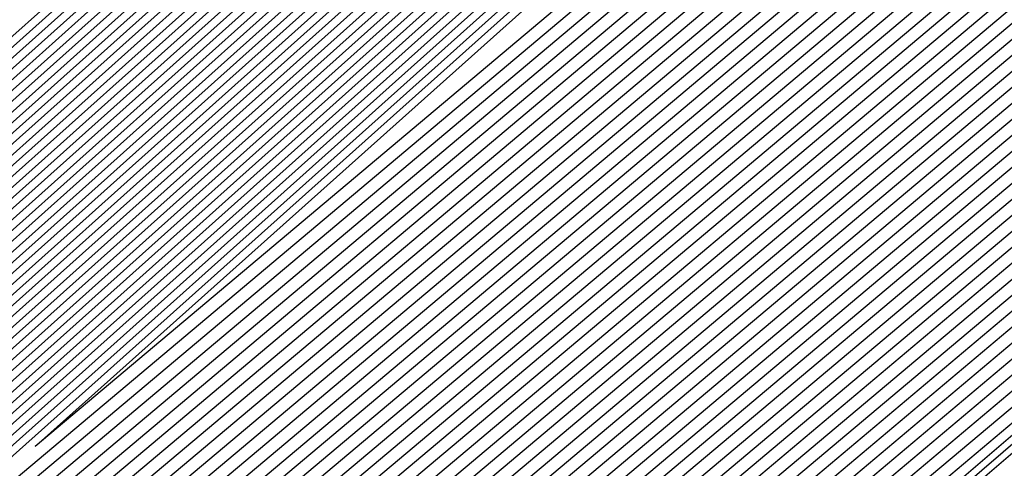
# Model space of a CAD drawing. Extents: x 3249832 to 3255657, y 13789405 to 13793316.
# Tile 686 of 1056: x 3253203.916 to 3253204.177, y 13791253.432 to 13791253.551. Entities that reach past the tile are written whole.
import ezdxf

# ---------------------------------------------------------------- set-up
doc = ezdxf.new("R2010")
doc.units = 0
doc.header["$LTSCALE"] = 100
doc.header["$MEASUREMENT"] = 0
for name, color, linetype in [('GRATIO_03231_CON', 1, 'CONTINUOUS'), ('GRATIO_0323_ICON', 1, 'CONTINUOUS'), ('TARGETS_EAST', 7, 'CONTINUOUS')]:
    doc.layers.add(name, color=color, linetype=linetype)

# ---------------------------------------------------------------- blocks, each defined once
blk = doc.blocks.new('Gratio_032316_contours')
at = {"layer": 'GRATIO_03231_CON', "color": 5, "linetype": 'Continuous', "flags": 128}
for points in [[(3253307.68696, 13791343.11228), (3253292.50518, 13791329.74412), (3253274.59119, 13791314.0708), (3253259.33109, 13791300.78416), (3253250.76884, 13791293.3983), (3253247.57972, 13791290.71628), (3253247.09685, 13791290.36343), (3253246.62988, 13791289.96496), (3253243.39462, 13791287.1456), (3253234.58339, 13791279.53), (3253219.24877, 13791266.33971), (3253203.88439, 13791253.18397), (3253196.84408, 13791247.26894)], [(3253307.18192, 13791342.67661), (3253292.12619, 13791329.41946), (3253274.36086, 13791313.87636), (3253259.22726, 13791300.70028), (3253250.73575, 13791293.37615), (3253247.57277, 13791290.7168), (3253247.09378, 13791290.36703), (3253246.62953, 13791289.97042), (3253243.41193, 13791287.16573), (3253234.64818, 13791279.59048), (3253219.39582, 13791266.47055), (3253204.11372, 13791253.38512), (3253197.11109, 13791247.50173)], [(3253306.9294, 13791342.45877), (3253291.93669, 13791329.25712), (3253274.24569, 13791313.77914), (3253259.17535, 13791300.65833), (3253250.71921, 13791293.36507), (3253247.5693, 13791290.71706), (3253247.09225, 13791290.36882), (3253246.62935, 13791289.97315), (3253243.42058, 13791287.17579), (3253234.68057, 13791279.62072), (3253219.46933, 13791266.53596), (3253204.22838, 13791253.4857), (3253197.2446, 13791247.61813)], [(3253306.67688, 13791342.24094), (3253291.74719, 13791329.09479), (3253274.13052, 13791313.68192), (3253259.12343, 13791300.61639), (3253250.70267, 13791293.354), (3253247.56583, 13791290.71731), (3253247.09072, 13791290.37062), (3253246.62918, 13791289.97588), (3253243.42924, 13791287.18585), (3253234.71297, 13791279.65096), (3253219.54285, 13791266.60138), (3253204.34305, 13791253.58627), (3253197.37811, 13791247.73453)], [(3253306.42436, 13791342.0231), (3253291.55769, 13791328.93246), (3253274.01535, 13791313.58469), (3253259.07151, 13791300.57445), (3253250.68613, 13791293.34292), (3253247.56236, 13791290.71757), (3253247.08919, 13791290.37242), (3253246.629, 13791289.97862), (3253243.43789, 13791287.19591), (3253234.74536, 13791279.68119), (3253219.61637, 13791266.6668), (3253204.45771, 13791253.68685), (3253197.51162, 13791247.85092)], [(3253305.91932, 13791341.58743), (3253291.17869, 13791328.60779), (3253273.78502, 13791313.39025), (3253258.96768, 13791300.49056), (3253250.65304, 13791293.32077), (3253247.55541, 13791290.71809), (3253247.08612, 13791290.37601), (3253246.62865, 13791289.98408), (3253243.4552, 13791287.21604), (3253234.81015, 13791279.74167), (3253219.76341, 13791266.79763), (3253204.68704, 13791253.888), (3253197.77863, 13791248.08372)], [(3253305.6668, 13791341.36959), (3253290.98919, 13791328.44546), (3253273.66985, 13791313.29303), (3253258.91577, 13791300.44861), (3253250.6365, 13791293.30969), (3253247.55194, 13791290.71835), (3253247.08459, 13791290.37781), (3253246.62848, 13791289.98681), (3253243.46386, 13791287.2261), (3253234.84255, 13791279.77191), (3253219.83693, 13791266.86305), (3253204.80171, 13791253.98858), (3253197.91214, 13791248.20012)], [(3253305.41428, 13791341.15176), (3253290.79969, 13791328.28313), (3253273.55469, 13791313.19581), (3253258.86385, 13791300.40667), (3253250.61995, 13791293.29862), (3253247.54847, 13791290.71861), (3253247.08306, 13791290.3796), (3253246.6283, 13791289.98954), (3253243.47251, 13791287.23616), (3253234.87494, 13791279.80214), (3253219.91045, 13791266.92847), (3253204.91637, 13791254.08915), (3253198.04565, 13791248.31651)], [(3253305.16176, 13791340.93392), (3253290.6102, 13791328.1208), (3253273.43952, 13791313.09859), (3253258.81194, 13791300.36473), (3253250.60341, 13791293.28754), (3253247.545, 13791290.71886), (3253247.08152, 13791290.3814), (3253246.62812, 13791289.99227), (3253243.48117, 13791287.24622), (3253234.90734, 13791279.83238), (3253219.98397, 13791266.99388), (3253205.03104, 13791254.18973), (3253198.17916, 13791248.43291)], [(3253304.65672, 13791340.49825), (3253290.2312, 13791327.79613), (3253273.20919, 13791312.90414), (3253258.70811, 13791300.28084), (3253250.57033, 13791293.26539), (3253247.53805, 13791290.71938), (3253247.07846, 13791290.385), (3253246.62777, 13791289.99774), (3253243.49848, 13791287.26634), (3253234.97213, 13791279.89286), (3253220.13101, 13791267.12472), (3253205.26037, 13791254.39088), (3253198.44617, 13791248.6657)], [(3253198.57968, 13791248.7821), (3253205.19845, 13791254.69392), (3253219.87661, 13791267.56609), (3253234.57574, 13791280.41459), (3253243.04209, 13791287.80924), (3253246.16064, 13791290.53519), (3253246.60101, 13791290.93144), (3253246.88025, 13791291.20375), (3253248.90503, 13791293.02512), (3253254.42944, 13791297.93534), (3253264.33396, 13791306.69914), (3253276.00461, 13791316.98102), (3253285.9538, 13791325.67045), (3253291.69448, 13791330.55459), (3253294.7416, 13791333.01142)], [(3253304.4042, 13791340.28041), (3253290.0417, 13791327.6338), (3253273.09402, 13791312.80692), (3253258.65619, 13791300.2389), (3253250.55378, 13791293.25432), (3253247.53458, 13791290.71964), (3253247.07693, 13791290.38679), (3253246.6276, 13791290.00047), (3253243.50713, 13791287.2764), (3253235.00453, 13791279.9231), (3253220.20453, 13791267.19013), (3253205.37503, 13791254.49146), (3253198.57968, 13791248.7821)], [(3253198.71319, 13791248.8985), (3253205.31361, 13791254.79393), (3253219.95108, 13791267.63041), (3253234.60947, 13791280.44328), (3253243.05239, 13791287.81741), (3253246.16237, 13791290.53572), (3253246.60172, 13791290.93064), (3253246.87354, 13791291.19565), (3253248.84423, 13791292.96834), (3253254.22101, 13791297.74733), (3253263.86084, 13791306.27693), (3253275.21961, 13791316.28404), (3253284.90293, 13791324.74126), (3253290.49969, 13791329.50311), (3253293.53187, 13791331.9519)], [(3253304.15168, 13791340.06258), (3253289.8522, 13791327.47147), (3253272.97886, 13791312.7097), (3253258.60428, 13791300.19695), (3253250.53724, 13791293.24324), (3253247.53111, 13791290.7199), (3253247.07539, 13791290.38859), (3253246.62742, 13791290.0032), (3253243.51579, 13791287.28647), (3253235.03692, 13791279.95333), (3253220.27805, 13791267.25555), (3253205.4897, 13791254.59203), (3253198.71319, 13791248.8985)], [(3253198.8467, 13791249.0149), (3253205.42877, 13791254.89394), (3253220.02556, 13791267.69473), (3253234.64321, 13791280.47198), (3253243.06268, 13791287.82558), (3253246.16411, 13791290.53624), (3253246.60244, 13791290.92984), (3253246.86684, 13791291.18754), (3253248.78343, 13791292.91155), (3253254.01258, 13791297.55932), (3253263.38773, 13791305.85472), (3253274.43461, 13791315.58706), (3253283.85205, 13791323.81207), (3253289.3049, 13791328.45162), (3253292.32214, 13791330.89237), (3253295.39879, 13791333.38715)], [(3253303.89916, 13791339.84474), (3253289.6627, 13791327.30914), (3253272.86369, 13791312.61248), (3253258.55236, 13791300.15501), (3253250.5207, 13791293.23216), (3253247.52764, 13791290.72015), (3253247.07386, 13791290.39039), (3253246.62724, 13791290.00593), (3253243.52444, 13791287.29653), (3253235.06932, 13791279.98357), (3253220.35157, 13791267.32097), (3253205.60436, 13791254.69261), (3253198.8467, 13791249.01489)], [(3253199.11371, 13791249.24769), (3253205.65909, 13791255.09396), (3253220.17451, 13791267.82338), (3253234.71068, 13791280.52937), (3253243.08326, 13791287.84193), (3253246.16758, 13791290.53729), (3253246.60386, 13791290.92825), (3253246.85342, 13791291.17133), (3253248.66183, 13791292.79797), (3253253.59572, 13791297.1833), (3253262.4415, 13791305.01029), (3253272.86462, 13791314.1931), (3253281.7503, 13791321.95368), (3253286.91532, 13791326.34865), (3253289.90268, 13791328.77333), (3253293.18693, 13791331.45768)], [(3253303.39412, 13791339.40907), (3253289.2837, 13791326.98447), (3253272.63335, 13791312.41804), (3253258.44853, 13791300.07112), (3253250.48761, 13791293.21001), (3253247.52069, 13791290.72067), (3253247.0708, 13791290.39398), (3253246.62689, 13791290.0114), (3253243.54175, 13791287.31665), (3253235.13411, 13791280.04405), (3253220.49861, 13791267.4518), (3253205.83369, 13791254.89376), (3253199.11371, 13791249.24769)], [(3253199.24722, 13791249.36409), (3253205.77425, 13791255.19397), (3253220.24898, 13791267.8877), (3253234.74441, 13791280.55807), (3253243.09355, 13791287.85011), (3253246.16931, 13791290.53782), (3253246.60458, 13791290.92746), (3253246.84672, 13791291.16323), (3253248.60103, 13791292.74118), (3253253.38729, 13791296.99529), (3253261.96839, 13791304.58808), (3253272.07962, 13791313.49612), (3253280.69942, 13791321.02448), (3253285.72053, 13791325.29717), (3253288.69295, 13791327.71381), (3253292.081, 13791330.49295), (3253297.61917, 13791335.1971)], [(3253303.1416, 13791339.19123), (3253289.09421, 13791326.82214), (3253272.51819, 13791312.32081), (3253258.39661, 13791300.02918), (3253250.47107, 13791293.19894), (3253247.51722, 13791290.72093), (3253247.06927, 13791290.39578), (3253246.62672, 13791290.01413), (3253243.55041, 13791287.32671), (3253235.1665, 13791280.07429), (3253220.57213, 13791267.51722), (3253205.94836, 13791254.99434), (3253199.24722, 13791249.36409)], [(3253199.38073, 13791249.48048), (3253205.88941, 13791255.29397), (3253220.32345, 13791267.95202), (3253234.77815, 13791280.58677), (3253243.10385, 13791287.85828), (3253246.17105, 13791290.53834), (3253246.60529, 13791290.92666), (3253246.84001, 13791291.15513), (3253248.54023, 13791292.68439), (3253253.17886, 13791296.80728), (3253261.49527, 13791304.16587), (3253271.29462, 13791312.79914), (3253279.64854, 13791320.09529), (3253284.52574, 13791324.24568), (3253287.48322, 13791326.65429), (3253290.97507, 13791329.52822), (3253296.71525, 13791334.41022)], [(3253302.88908, 13791338.9734), (3253288.90471, 13791326.65981), (3253272.40302, 13791312.22359), (3253258.3447, 13791299.98724), (3253250.45453, 13791293.18786), (3253247.51375, 13791290.72119), (3253247.06773, 13791290.39757), (3253246.62654, 13791290.01686), (3253243.55907, 13791287.33677), (3253235.1989, 13791280.10452), (3253220.64565, 13791267.58263), (3253206.06302, 13791255.09491), (3253199.38073, 13791249.48048)], [(3253199.51424, 13791249.59688), (3253206.00457, 13791255.39398), (3253220.39793, 13791268.01634), (3253234.81188, 13791280.61546), (3253243.11414, 13791287.86646), (3253246.17278, 13791290.53887), (3253246.606, 13791290.92586), (3253246.83331, 13791291.14702), (3253248.47943, 13791292.6276), (3253252.97044, 13791296.61927), (3253261.02215, 13791303.74366), (3253270.50962, 13791312.10216), (3253278.59767, 13791319.16609), (3253283.33095, 13791323.1942), (3253286.27349, 13791325.59476), (3253289.86914, 13791328.56348), (3253295.81132, 13791333.62334)], [(3253302.63656, 13791338.75556), (3253288.71521, 13791326.49747), (3253272.28786, 13791312.12637), (3253258.29278, 13791299.94529), (3253250.43798, 13791293.17679), (3253247.51028, 13791290.72145), (3253247.0662, 13791290.39937), (3253246.62637, 13791290.01959), (3253243.56772, 13791287.34683), (3253235.23129, 13791280.13476), (3253220.71917, 13791267.64805), (3253206.17769, 13791255.19549), (3253199.51423, 13791249.59688)], [(3253199.78125, 13791249.82967), (3253206.23489, 13791255.594), (3253220.54687, 13791268.14499), (3253234.87935, 13791280.67286), (3253243.13472, 13791287.8828), (3253246.17625, 13791290.53992), (3253246.60743, 13791290.92427), (3253246.8199, 13791291.13081), (3253248.35784, 13791292.51402), (3253252.55358, 13791296.24325), (3253260.07593, 13791302.89924), (3253268.93963, 13791310.70819), (3253276.49591, 13791317.3077), (3253280.94137, 13791321.09123), (3253283.85403, 13791323.47572), (3253287.65728, 13791326.63402), (3253294.00347, 13791332.04958)], [(3253302.13153, 13791338.31989), (3253288.33621, 13791326.17281), (3253272.05752, 13791311.93193), (3253258.18895, 13791299.8614), (3253250.4049, 13791293.15464), (3253247.50334, 13791290.72196), (3253247.06314, 13791290.40297), (3253246.62601, 13791290.02505), (3253243.58503, 13791287.36696), (3253235.29608, 13791280.19524), (3253220.86621, 13791267.77889), (3253206.40702, 13791255.39664), (3253199.78125, 13791249.82967)], [(3253199.91476, 13791249.94607), (3253206.35005, 13791255.69401), (3253220.62135, 13791268.20931), (3253234.91309, 13791280.70156), (3253243.14501, 13791287.89098), (3253246.17798, 13791290.54045), (3253246.60814, 13791290.92348), (3253246.81319, 13791291.12271), (3253248.29704, 13791292.45723), (3253252.34515, 13791296.05524), (3253259.60281, 13791302.47703), (3253268.15463, 13791310.01121), (3253275.44504, 13791316.37851), (3253279.74658, 13791320.03974), (3253282.6443, 13791322.4162), (3253286.55135, 13791325.66929), (3253293.09954, 13791331.2627), (3253300.79521, 13791337.86923)], [(3253301.879, 13791338.10206), (3253288.14671, 13791326.01048), (3253271.94236, 13791311.83471), (3253258.13704, 13791299.81946), (3253250.38836, 13791293.14356), (3253247.49986, 13791290.72222), (3253247.0616, 13791290.40476), (3253246.62584, 13791290.02779), (3253243.59369, 13791287.37702), (3253235.32848, 13791280.22547), (3253220.93973, 13791267.8443), (3253206.52168, 13791255.49722), (3253199.91476, 13791249.94607)], [(3253200.04827, 13791250.06247), (3253206.46521, 13791255.79401), (3253220.69582, 13791268.27363), (3253234.94682, 13791280.73025), (3253243.15531, 13791287.89915), (3253246.17972, 13791290.54097), (3253246.60886, 13791290.92268), (3253246.80649, 13791291.1146), (3253248.23624, 13791292.40044), (3253252.13672, 13791295.86723), (3253259.1297, 13791302.05482), (3253267.36963, 13791309.31423), (3253274.39416, 13791315.44932), (3253278.55179, 13791318.98826), (3253281.43456, 13791321.35667), (3253285.44542, 13791324.70455), (3253292.19561, 13791330.47582), (3253300.12972, 13791337.29016)], [(3253301.62648, 13791337.88422), (3253287.95721, 13791325.84815), (3253271.82719, 13791311.73748), (3253258.08512, 13791299.77752), (3253250.37181, 13791293.13248), (3253247.49639, 13791290.72248), (3253247.06007, 13791290.40656), (3253246.62566, 13791290.03052), (3253243.60234, 13791287.38708), (3253235.36087, 13791280.25571), (3253221.01325, 13791267.90972), (3253206.63635, 13791255.59779), (3253200.04827, 13791250.06247)], [(3253200.18178, 13791250.17887), (3253206.58037, 13791255.89402), (3253220.77029, 13791268.33795), (3253234.98056, 13791280.75895), (3253243.1656, 13791287.90733), (3253246.18145, 13791290.5415), (3253246.60957, 13791290.92188), (3253246.79978, 13791291.1065), (3253248.17544, 13791292.34365), (3253251.92829, 13791295.67922), (3253258.65658, 13791301.63261), (3253266.58464, 13791308.61725), (3253273.34328, 13791314.52012), (3253277.357, 13791317.93677), (3253280.22483, 13791320.29715), (3253284.33949, 13791323.73982), (3253291.29169, 13791329.68894), (3253299.46423, 13791336.71108)], [(3253301.37397, 13791337.66638), (3253287.76771, 13791325.68581), (3253271.71202, 13791311.64027), (3253258.03321, 13791299.73557), (3253250.35527, 13791293.12141), (3253247.49292, 13791290.72274), (3253247.05854, 13791290.40836), (3253246.62549, 13791290.03325), (3253243.611, 13791287.39714), (3253235.39327, 13791280.28595), (3253221.08677, 13791267.97514), (3253206.75101, 13791255.69837), (3253200.18178, 13791250.17887)], [(3253200.44879, 13791250.41166), (3253206.81069, 13791256.09404), (3253220.91924, 13791268.4666), (3253235.04803, 13791280.81634), (3253243.18618, 13791287.92368), (3253246.18492, 13791290.54255), (3253246.611, 13791290.92029), (3253246.78637, 13791291.09029), (3253248.05384, 13791292.23007), (3253251.51143, 13791295.3032), (3253257.71035, 13791300.78818), (3253265.01464, 13791307.22329), (3253271.24153, 13791312.66173), (3253274.96742, 13791315.8338), (3253277.80537, 13791318.17811), (3253282.12763, 13791321.81036), (3253289.48383, 13791328.11518), (3253298.13324, 13791335.55292)], [(3253300.86893, 13791337.23071), (3253287.38872, 13791325.36115), (3253271.48169, 13791311.44582), (3253257.92938, 13791299.65169), (3253250.32219, 13791293.09926), (3253247.48598, 13791290.72325), (3253247.05547, 13791290.41195), (3253246.62514, 13791290.03871), (3253243.62831, 13791287.41727), (3253235.45806, 13791280.34643), (3253221.23381, 13791268.10597), (3253206.98034, 13791255.89952), (3253200.44879, 13791250.41166)], [(3253200.5823, 13791250.52806), (3253206.92586, 13791256.19405), (3253220.99372, 13791268.53092), (3253235.08176, 13791280.84504), (3253243.19647, 13791287.93185), (3253246.18666, 13791290.54307), (3253246.61171, 13791290.9195), (3253246.77966, 13791291.08219), (3253247.99304, 13791292.17328), (3253251.303, 13791295.11519), (3253257.23724, 13791300.36597), (3253264.22964, 13791306.52631), (3253270.19065, 13791311.73254), (3253273.77263, 13791314.78231), (3253276.59564, 13791317.11859), (3253281.0217, 13791320.84562), (3253288.57991, 13791327.3283), (3253297.46775, 13791334.97385)], [(3253300.61641, 13791337.01288), (3253287.19922, 13791325.19882), (3253271.36652, 13791311.3486), (3253257.87746, 13791299.60974), (3253250.30564, 13791293.08818), (3253247.4825, 13791290.72351), (3253247.05394, 13791290.41375), (3253246.62496, 13791290.04144), (3253243.63696, 13791287.42733), (3253235.49045, 13791280.37666), (3253221.30733, 13791268.17139), (3253207.09501, 13791256.0001), (3253200.5823, 13791250.52806)], [(3253200.71581, 13791250.64445), (3253207.04102, 13791256.29406), (3253221.06819, 13791268.59524), (3253235.1155, 13791280.87374), (3253243.20676, 13791287.94002), (3253246.18839, 13791290.5436), (3253246.61242, 13791290.9187), (3253246.77296, 13791291.07408), (3253247.93224, 13791292.11649), (3253251.09457, 13791294.92718), (3253256.76412, 13791299.94376), (3253263.44465, 13791305.82933), (3253269.13978, 13791310.80334), (3253272.57784, 13791313.73083), (3253275.38591, 13791316.05906), (3253279.91577, 13791319.88089), (3253287.67598, 13791326.54142), (3253296.80226, 13791334.39477)], [(3253300.36389, 13791336.79504), (3253287.00972, 13791325.03648), (3253271.25136, 13791311.25138), (3253257.82555, 13791299.5678), (3253250.2891, 13791293.07711), (3253247.47903, 13791290.72377), (3253247.05241, 13791290.41554), (3253246.62478, 13791290.04418), (3253243.64562, 13791287.43739), (3253235.52285, 13791280.4069), (3253221.38085, 13791268.2368), (3253207.20967, 13791256.10068), (3253200.71581, 13791250.64445)], [(3253200.84932, 13791250.76085), (3253207.15618, 13791256.39406), (3253221.14266, 13791268.65956), (3253235.14923, 13791280.90243), (3253243.21706, 13791287.9482), (3253246.19012, 13791290.54412), (3253246.61314, 13791290.9179), (3253246.76625, 13791291.06598), (3253247.87144, 13791292.0597), (3253250.88614, 13791294.73917), (3253256.29101, 13791299.52155), (3253262.65965, 13791305.13235), (3253268.0889, 13791309.87415), (3253271.38305, 13791312.67934), (3253274.17618, 13791314.99954), (3253278.80984, 13791318.91616), (3253286.77206, 13791325.75454), (3253296.13677, 13791333.81569)], [(3253300.11137, 13791336.57721), (3253286.82022, 13791324.87415), (3253271.13619, 13791311.15416), (3253257.77363, 13791299.52586), (3253250.27256, 13791293.06603), (3253247.47556, 13791290.72403), (3253247.05088, 13791290.41734), (3253246.62461, 13791290.04691), (3253243.65427, 13791287.44745), (3253235.55525, 13791280.43714), (3253221.45437, 13791268.30222), (3253207.32434, 13791256.20125), (3253200.84931, 13791250.76085)], [(3253201.11633, 13791250.99365), (3253207.3865, 13791256.59408), (3253221.29161, 13791268.78821), (3253235.2167, 13791280.95983), (3253243.23764, 13791287.96455), (3253246.19359, 13791290.54517), (3253246.61456, 13791290.91631), (3253246.75284, 13791291.04977), (3253247.74984, 13791291.94612), (3253250.46928, 13791294.36315), (3253255.34478, 13791298.67713), (3253261.08965, 13791303.73839), (3253265.98715, 13791308.01576), (3253268.99347, 13791310.57637), (3253271.75672, 13791312.8805), (3253276.59798, 13791316.9867), (3253284.9642, 13791324.18078), (3253294.80578, 13791332.65754)], [(3253299.60633, 13791336.14153), (3253286.44122, 13791324.54949), (3253270.90586, 13791310.95971), (3253257.6698, 13791299.44197), (3253250.23947, 13791293.04388), (3253247.46862, 13791290.72454), (3253247.04781, 13791290.42093), (3253246.62426, 13791290.05237), (3253243.67158, 13791287.46757), (3253235.62004, 13791280.49761), (3253221.60141, 13791268.43306), (3253207.55367, 13791256.4024), (3253201.11633, 13791250.99364)], [(3253201.24984, 13791251.11004), (3253207.50166, 13791256.69409), (3253221.36608, 13791268.85253), (3253235.25044, 13791280.98852), (3253243.24793, 13791287.97272), (3253246.19533, 13791290.5457), (3253246.61528, 13791290.91552), (3253246.74613, 13791291.04167), (3253247.68904, 13791291.88933), (3253250.26085, 13791294.17514), (3253254.87166, 13791298.25492), (3253260.30466, 13791303.04141), (3253264.93627, 13791307.08657), (3253267.79868, 13791309.52489), (3253270.54699, 13791311.82097), (3253275.49205, 13791316.02196), (3253284.06028, 13791323.3939), (3253294.14029, 13791332.07846)], [(3253299.35381, 13791335.9237), (3253286.25172, 13791324.38716), (3253270.79069, 13791310.86249), (3253257.61789, 13791299.40003), (3253250.22293, 13791293.0328), (3253247.46514, 13791290.7248), (3253247.04628, 13791290.42273), (3253246.62408, 13791290.0551), (3253243.68024, 13791287.47763), (3253235.65243, 13791280.52785), (3253221.67493, 13791268.49847), (3253207.66834, 13791256.50298), (3253201.24984, 13791251.11004)], [(3253201.38335, 13791251.22644), (3253207.61682, 13791256.7941), (3253221.44056, 13791268.91685), (3253235.28417, 13791281.01722), (3253243.25822, 13791287.9809), (3253246.19706, 13791290.54622), (3253246.61599, 13791290.91472), (3253246.73943, 13791291.03356), (3253247.62824, 13791291.83254), (3253250.05242, 13791293.98713), (3253254.39855, 13791297.83271), (3253259.51966, 13791302.34443), (3253263.88539, 13791306.15737), (3253266.60389, 13791308.4734), (3253269.33726, 13791310.76145), (3253274.38613, 13791315.05723), (3253283.15635, 13791322.60702), (3253293.4748, 13791331.49938)], [(3253299.10129, 13791335.70586), (3253286.06223, 13791324.22482), (3253270.67552, 13791310.76527), (3253257.56597, 13791299.35808), (3253250.20639, 13791293.02173), (3253247.46167, 13791290.72506), (3253247.04475, 13791290.42453), (3253246.62391, 13791290.05783), (3253243.68889, 13791287.4877), (3253235.68483, 13791280.55809), (3253221.74845, 13791268.56389), (3253207.783, 13791256.60355), (3253201.38335, 13791251.22644)], [(3253201.51686, 13791251.34284), (3253207.73198, 13791256.8941), (3253221.51503, 13791268.98117), (3253235.31791, 13791281.04592), (3253243.26852, 13791287.98907), (3253246.1988, 13791290.54675), (3253246.6167, 13791290.91393), (3253246.73272, 13791291.02546), (3253247.56744, 13791291.77576), (3253249.84399, 13791293.79912), (3253253.92543, 13791297.41049), (3253258.73466, 13791301.64744), (3253262.83452, 13791305.22818), (3253265.4091, 13791307.42192), (3253268.12753, 13791309.70193), (3253273.2802, 13791314.0925), (3253282.25242, 13791321.82014), (3253292.80931, 13791330.9203), (3253301.81088, 13791338.63068)], [(3253298.84877, 13791335.48803), (3253285.87273, 13791324.06249), (3253270.56035, 13791310.66805), (3253257.51405, 13791299.31614), (3253250.18984, 13791293.01065), (3253247.4582, 13791290.72532), (3253247.04322, 13791290.42633), (3253246.62373, 13791290.06056), (3253243.69755, 13791287.49776), (3253235.71722, 13791280.58833), (3253221.82197, 13791268.62931), (3253207.89767, 13791256.70413), (3253201.51686, 13791251.34284)], [(3253201.78387, 13791251.57563), (3253207.9623, 13791257.09412), (3253221.66398, 13791269.10982), (3253235.38538, 13791281.10331), (3253243.2891, 13791288.00542), (3253246.20227, 13791290.5478), (3253246.61813, 13791290.91233), (3253246.71931, 13791291.00925), (3253247.44584, 13791291.66218), (3253249.42713, 13791293.4231), (3253252.9792, 13791296.56607), (3253257.16467, 13791300.25348), (3253260.73276, 13791303.36979), (3253263.01952, 13791305.31895), (3253265.70807, 13791307.58288), (3253271.06834, 13791312.16303), (3253280.44457, 13791320.24638), (3253291.47832, 13791329.76215), (3253300.88547, 13791337.82513)], [(3253298.34373, 13791335.05235), (3253285.49373, 13791323.73782), (3253270.33006, 13791310.47357), (3253257.41034, 13791299.23211), (3253250.15702, 13791292.9882), (3253247.45165, 13791290.72536), (3253247.04061, 13791290.42937), (3253246.62378, 13791290.06555), (3253243.71512, 13791287.51757), (3253235.78213, 13791280.64867), (3253221.96904, 13791268.7601), (3253208.127, 13791256.90528), (3253201.78387, 13791251.57563)], [(3253201.91738, 13791251.69203), (3253208.07746, 13791257.19413), (3253221.73845, 13791269.17414), (3253235.41911, 13791281.13201), (3253243.29939, 13791288.01359), (3253246.204, 13791290.54832), (3253246.61884, 13791290.91154), (3253246.71261, 13791291.00114), (3253247.38504, 13791291.60539), (3253249.2187, 13791293.23509), (3253252.50609, 13791296.14386), (3253256.37967, 13791299.5565), (3253259.68189, 13791302.44059), (3253261.82473, 13791304.26746), (3253264.49834, 13791306.52336), (3253269.96241, 13791311.1983), (3253279.54064, 13791319.4595), (3253290.81283, 13791329.18307), (3253300.42277, 13791337.42236)], [(3253298.09121, 13791334.83452), (3253285.30424, 13791323.57548), (3253270.21493, 13791310.37629), (3253257.35856, 13791299.19), (3253250.14077, 13791292.97675), (3253247.44864, 13791290.72505), (3253247.03961, 13791290.4305), (3253246.62406, 13791290.06771), (3253243.72406, 13791287.52727), (3253235.81466, 13791280.67874), (3253222.0426, 13791268.82547), (3253208.24167, 13791257.00585), (3253201.91738, 13791251.69203)], [(3253202.05089, 13791251.80842), (3253208.19262, 13791257.29414), (3253221.81293, 13791269.23846), (3253235.45285, 13791281.16071), (3253243.30968, 13791288.02177), (3253246.20573, 13791290.54885), (3253246.61956, 13791290.91074), (3253246.7059, 13791290.99304), (3253247.32424, 13791291.5486), (3253249.01027, 13791293.04708), (3253252.03297, 13791295.72165), (3253255.59467, 13791298.85952), (3253258.63101, 13791301.5114), (3253260.62994, 13791303.21597), (3253263.28861, 13791305.46384), (3253268.85648, 13791310.23357), (3253278.63672, 13791318.67262), (3253290.14734, 13791328.60399), (3253299.96006, 13791337.01958)], [(3253297.83869, 13791334.61668), (3253285.11475, 13791323.41314), (3253270.09981, 13791310.27902), (3253257.30679, 13791299.14788), (3253250.12455, 13791292.96527), (3253247.44567, 13791290.72468), (3253247.03867, 13791290.43158), (3253246.62439, 13791290.06982), (3253243.73305, 13791287.53693), (3253235.8472, 13791280.70879), (3253222.11616, 13791268.89083), (3253208.35634, 13791257.10642), (3253202.05089, 13791251.80842)], [(3253222.18973, 13791268.9562), (3253208.47101, 13791257.20698), (3253202.18439, 13791251.92482), (3253202.18439, 13791251.92482), (3253208.30778, 13791257.39414), (3253221.8874, 13791269.30278)], [(3253222.33685, 13791269.08692), (3253208.70035, 13791257.40813), (3253202.45141, 13791252.15761), (3253202.45141, 13791252.15761), (3253208.5381, 13791257.59416), (3253222.03635, 13791269.43142)], [(3253222.41042, 13791269.15229), (3253208.81502, 13791257.50869), (3253202.58492, 13791252.27401), (3253202.58492, 13791252.27401), (3253208.65326, 13791257.69417), (3253222.11082, 13791269.49575)], [(3253222.48398, 13791269.21765), (3253208.92969, 13791257.60926), (3253202.71843, 13791252.39041), (3253202.71843, 13791252.39041), (3253208.76842, 13791257.79418), (3253222.18529, 13791269.56007)], [(3253222.55754, 13791269.28301), (3253209.04436, 13791257.70983), (3253202.85194, 13791252.50681), (3253202.85193, 13791252.50681), (3253208.88358, 13791257.89419), (3253222.25977, 13791269.62439)], [(3253222.70467, 13791269.41374), (3253209.2737, 13791257.91097), (3253203.11895, 13791252.7396), (3253203.11895, 13791252.7396), (3253209.1139, 13791258.0942), (3253222.40871, 13791269.75304)], [(3253222.77823, 13791269.4791), (3253209.38837, 13791258.01154), (3253203.25246, 13791252.856), (3253203.25246, 13791252.856), (3253209.22906, 13791258.19421), (3253222.48319, 13791269.81736)], [(3253222.8518, 13791269.54447), (3253209.50304, 13791258.11211), (3253203.38597, 13791252.97239), (3253203.38597, 13791252.97239), (3253209.34422, 13791258.29422), (3253222.55766, 13791269.88168)], [(3253222.92536, 13791269.60983), (3253209.61771, 13791258.21268), (3253203.51947, 13791253.08879), (3253203.51947, 13791253.08879), (3253209.45938, 13791258.39423), (3253222.63214, 13791269.946)], [(3253294.55593, 13791331.78482), (3253282.65133, 13791321.30274), (3253268.6032, 13791309.01445), (3253256.6338, 13791298.60027), (3253249.91373, 13791292.81609), (3253247.40711, 13791290.71997), (3253247.02638, 13791290.44557), (3253246.62867, 13791290.09727), (3253243.8498, 13791287.66252), (3253236.27025, 13791281.09954), (3253223.07249, 13791269.74056), (3253209.84706, 13791258.41382), (3253203.78649, 13791253.32159), (3253203.78649, 13791253.32159), (3253209.68971, 13791258.59423), (3253222.78114, 13791270.07458), (3253235.89161, 13791281.53353), (3253243.79641, 13791288.43297), (3253249.04881, 13791292.99861), (3253256.14655, 13791299.14707), (3253268.13516, 13791309.52901), (3253282.25127, 13791321.73092), (3253294.2793, 13791332.07331)], [(3253294.30341, 13791331.56698), (3253282.46184, 13791321.1404), (3253268.48808, 13791308.91717), (3253256.58203, 13791298.55815), (3253249.89752, 13791292.80461), (3253247.40414, 13791290.71961), (3253247.02543, 13791290.44664), (3253246.629, 13791290.09938), (3253243.85878, 13791287.67218), (3253236.30279, 13791281.1296), (3253223.14605, 13791269.80592), (3253209.96173, 13791258.51439), (3253203.92, 13791253.43798), (3253203.92, 13791253.43798), (3253209.80487, 13791258.69424), (3253222.85565, 13791270.13885), (3253235.92547, 13791281.56208), (3253243.80512, 13791288.43921), (3253249.03601, 13791292.98573), (3253256.09723, 13791299.1022), (3253268.02248, 13791309.42905), (3253282.06389, 13791321.56632), (3253294.02824, 13791331.85395)]]:
    blk.add_lwpolyline(points, dxfattribs=at)
at = {"layer": 'GRATIO_0323_ICON', "color": 7, "linetype": 'Continuous', "flags": 128}
for points in [[(3253307.43444, 13791342.89444), (3253292.31568, 13791329.58179), (3253274.47602, 13791313.97358), (3253259.27918, 13791300.74222), (3253250.7523, 13791293.38722), (3253247.57625, 13791290.71654), (3253247.09531, 13791290.36523), (3253246.62971, 13791289.96769), (3253243.40327, 13791287.15567), (3253234.61578, 13791279.56024), (3253219.3223, 13791266.40513), (3253203.99905, 13791253.28454), (3253196.97759, 13791247.38534)], [(3253306.17184, 13791341.80526), (3253291.36819, 13791328.77013), (3253273.90019, 13791313.48747), (3253259.0196, 13791300.5325), (3253250.66958, 13791293.33184), (3253247.55889, 13791290.71783), (3253247.08765, 13791290.37421), (3253246.62883, 13791289.98135), (3253243.44655, 13791287.20597), (3253234.77776, 13791279.71143), (3253219.68989, 13791266.73221), (3253204.57238, 13791253.78743), (3253197.64512, 13791247.96732)], [(3253304.90924, 13791340.71608), (3253290.4207, 13791327.95847), (3253273.32436, 13791313.00136), (3253258.76002, 13791300.32278), (3253250.58687, 13791293.27647), (3253247.54153, 13791290.71912), (3253247.07999, 13791290.3832), (3253246.62795, 13791289.99501), (3253243.48982, 13791287.25628), (3253234.93973, 13791279.86262), (3253220.05749, 13791267.0593), (3253205.1457, 13791254.2903), (3253198.31267, 13791248.54931)], [(3253198.9802, 13791249.13129), (3253205.54393, 13791254.99395), (3253220.10003, 13791267.75905), (3253234.67694, 13791280.50068), (3253243.07297, 13791287.83376), (3253246.16584, 13791290.53677), (3253246.60315, 13791290.92905), (3253246.86013, 13791291.17944), (3253248.72263, 13791292.85476), (3253253.80415, 13791297.37131), (3253262.91461, 13791305.43251), (3253273.64961, 13791314.89008), (3253282.80117, 13791322.88287), (3253288.11011, 13791327.40014), (3253291.11241, 13791329.83285), (3253294.29286, 13791332.42241)], [(3253303.64664, 13791339.62691), (3253289.4732, 13791327.1468), (3253272.74852, 13791312.51526), (3253258.50045, 13791300.11307), (3253250.50416, 13791293.22109), (3253247.52417, 13791290.72041), (3253247.07233, 13791290.39218), (3253246.62707, 13791290.00866), (3253243.5331, 13791287.30659), (3253235.10171, 13791280.01381), (3253220.42509, 13791267.38638), (3253205.71903, 13791254.79319), (3253198.9802, 13791249.13129)], [(3253199.64774, 13791249.71328), (3253206.11974, 13791255.49399), (3253220.4724, 13791268.08067), (3253234.84562, 13791280.64416), (3253243.12443, 13791287.87463), (3253246.17452, 13791290.53939), (3253246.60672, 13791290.92507), (3253246.8266, 13791291.13892), (3253248.41864, 13791292.57081), (3253252.76201, 13791296.43126), (3253260.54904, 13791303.32145), (3253269.72463, 13791311.40518), (3253277.54679, 13791318.2369), (3253282.13616, 13791322.14271), (3253285.06376, 13791324.53524), (3253288.76321, 13791327.59875), (3253294.90739, 13791332.83646)], [(3253302.38404, 13791338.53773), (3253288.52571, 13791326.33514), (3253272.17269, 13791312.02915), (3253258.24087, 13791299.90335), (3253250.42144, 13791293.16571), (3253247.50681, 13791290.7217), (3253247.06467, 13791290.40117), (3253246.62619, 13791290.02232), (3253243.57638, 13791287.3569), (3253235.26369, 13791280.165), (3253220.79269, 13791267.71347), (3253206.29235, 13791255.29606), (3253199.64775, 13791249.71328)], [(3253200.31528, 13791250.29526), (3253206.69554, 13791255.99403), (3253220.84477, 13791268.40227), (3253235.01429, 13791280.78765), (3253243.17589, 13791287.9155), (3253246.18319, 13791290.54202), (3253246.61028, 13791290.92109), (3253246.79307, 13791291.0984), (3253248.11464, 13791292.28686), (3253251.71986, 13791295.49121), (3253258.18347, 13791301.21039), (3253265.79964, 13791307.92027), (3253272.29241, 13791313.59093), (3253276.16221, 13791316.88528), (3253279.0151, 13791319.23763), (3253283.23356, 13791322.77509), (3253290.38776, 13791328.90206), (3253298.79874, 13791336.132)], [(3253301.12145, 13791337.44855), (3253287.57822, 13791325.52348), (3253271.59685, 13791311.54304), (3253257.98129, 13791299.69363), (3253250.33873, 13791293.11033), (3253247.48945, 13791290.723), (3253247.05701, 13791290.41015), (3253246.62531, 13791290.03598), (3253243.61965, 13791287.4072), (3253235.42566, 13791280.31619), (3253221.16029, 13791268.04055), (3253206.86568, 13791255.79895), (3253200.31528, 13791250.29526)], [(3253200.98282, 13791250.87725), (3253207.27134, 13791256.49407), (3253221.21714, 13791268.72389), (3253235.18297, 13791280.93113), (3253243.22735, 13791287.95637), (3253246.19186, 13791290.54465), (3253246.61385, 13791290.91711), (3253246.75955, 13791291.05787), (3253247.81064, 13791292.00291), (3253250.67771, 13791294.55116), (3253255.81789, 13791299.09934), (3253261.87465, 13791304.43537), (3253267.03802, 13791308.94496), (3253270.18826, 13791311.62786), (3253272.96645, 13791313.94002), (3253277.70391, 13791317.95143), (3253285.86813, 13791324.96766), (3253295.47128, 13791333.23661)], [(3253299.85885, 13791336.35937), (3253286.63072, 13791324.71182), (3253271.02102, 13791311.05694), (3253257.72172, 13791299.48391), (3253250.25601, 13791293.05496), (3253247.47209, 13791290.72429), (3253247.04935, 13791290.41914), (3253246.62443, 13791290.04964), (3253243.66293, 13791287.45751), (3253235.58764, 13791280.46738), (3253221.52789, 13791268.36764), (3253207.439, 13791256.30182), (3253200.98282, 13791250.87725)], [(3253201.65036, 13791251.45923), (3253207.84714, 13791256.99411), (3253221.5895, 13791269.04549), (3253235.35164, 13791281.07462), (3253243.27881, 13791287.99724), (3253246.20053, 13791290.54727), (3253246.61742, 13791290.91313), (3253246.72602, 13791291.01735), (3253247.50664, 13791291.71897), (3253249.63556, 13791293.61111), (3253253.45232, 13791296.98828), (3253257.94966, 13791300.95046), (3253261.78364, 13791304.29898), (3253264.21431, 13791306.37043), (3253266.9178, 13791308.64241), (3253272.17427, 13791313.12777), (3253281.3485, 13791321.03326), (3253292.14381, 13791330.34122), (3253301.34818, 13791338.22791)], [(3253298.59625, 13791335.27019), (3253285.68323, 13791323.90016), (3253270.44519, 13791310.57083), (3253257.46214, 13791299.2742), (3253250.1733, 13791292.99958), (3253247.45473, 13791290.72558), (3253247.04168, 13791290.42812), (3253246.62355, 13791290.0633), (3253243.7062, 13791287.50782), (3253235.74962, 13791280.61857), (3253221.89549, 13791268.69472), (3253208.01233, 13791256.80471), (3253201.65036, 13791251.45923)], [(3253222.26329, 13791269.02156), (3253208.58568, 13791257.30755), (3253202.3179, 13791252.04122), (3253202.3179, 13791252.04122), (3253208.42294, 13791257.49415), (3253221.96187, 13791269.36711)], [(3253222.63111, 13791269.34838), (3253209.15903, 13791257.8104), (3253202.98544, 13791252.6232), (3253202.98544, 13791252.6232), (3253208.99874, 13791257.99419), (3253222.33424, 13791269.68871)], [(3253294.80845, 13791332.00265), (3253282.84083, 13791321.46507), (3253268.71833, 13791309.11172), (3253256.68557, 13791298.6424), (3253249.92995, 13791292.82756), (3253247.41007, 13791290.72034), (3253247.02732, 13791290.44449), (3253246.62834, 13791290.09516), (3253243.84082, 13791287.65286), (3253236.2377, 13791281.06949), (3253222.99892, 13791269.67519), (3253209.73238, 13791258.31325), (3253203.65298, 13791253.20519), (3253203.65298, 13791253.20519), (3253209.57454, 13791258.49423), (3253222.70663, 13791270.0103), (3253235.85774, 13791281.50498), (3253243.7877, 13791288.42674), (3253249.0616, 13791293.01148), (3253256.19586, 13791299.19195), (3253268.24784, 13791309.62896), (3253282.43865, 13791321.89552), (3253294.53035, 13791332.29267)]]:
    blk.add_lwpolyline(points, dxfattribs=at)

msp = doc.modelspace()

# ---------------------------------------------------------------- block references
at = {"layer": 'TARGETS_EAST'}
msp.add_blockref('Gratio_032316_contours', (0, 0), dxfattribs=at)

doc.saveas('drawing.dxf')
